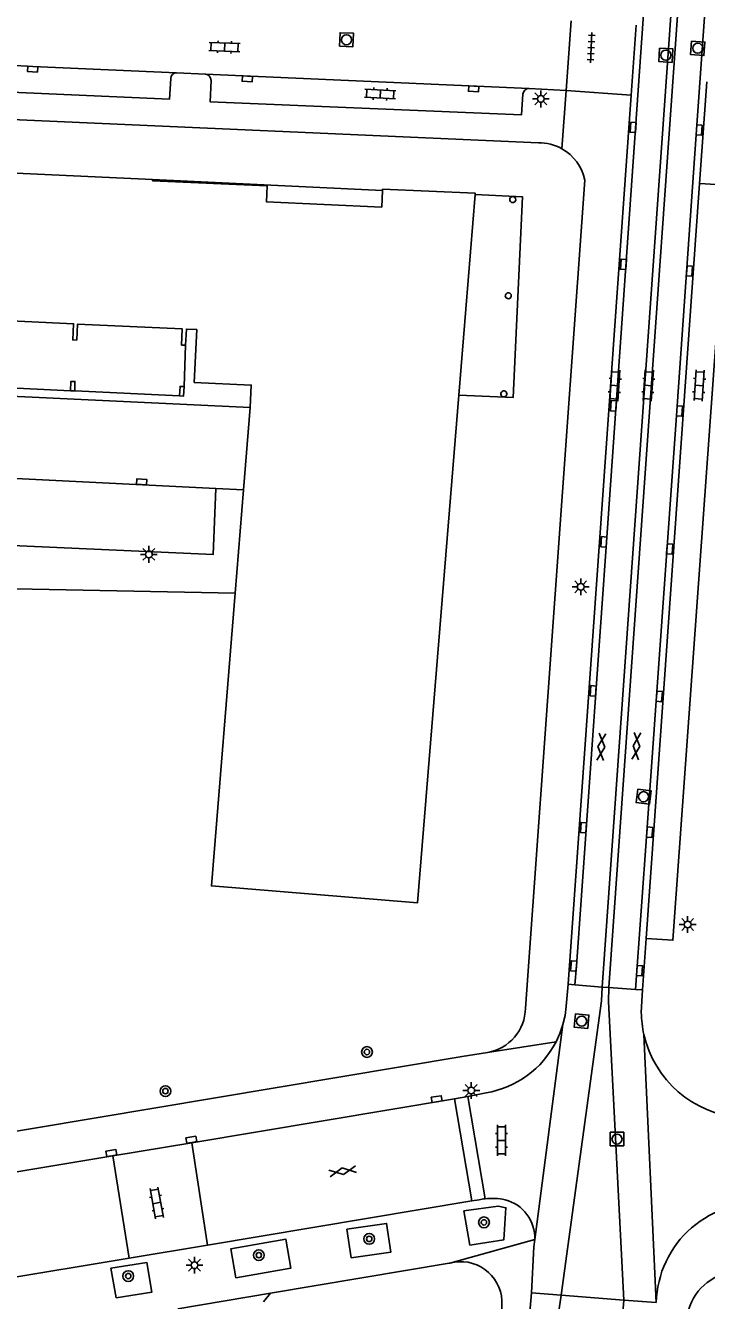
# Model space of a CAD drawing. Extents: x 132994 to 136000, y 393499 to 395512.
# Drawn here: x 133477.2 to 133527.8, y 395169.6 to 395264.3 of the extents above; entities that cross this region are included whole.
import ezdxf

# ---------------------------------------------------------------- set-up
doc = ezdxf.new("R2010")
doc.units = 0
for name, color, linetype in [('gg-bbg-hoofdgebouw', 7, 'Continuous'), ('gg-bbg-onder overbouw', 7, 'Continuous'), ('gg-bbg-pand overbouw', 7, 'Continuous'), ('gg-bbg-pilaar onder overbouw', 7, 'Continuous'), ('gg-knt-verharding', 7, 'Continuous'), ('gg-knt-verharding nz', 7, 'Continuous'), ('gt-grn-weggrens', 7, 'Continuous'), ('gt-symb-boom', 7, 'Continuous'), ('gt-symb-gesloten verharding', 7, 'Continuous'), ('gt-symb-klinker verharding', 7, 'Continuous'), ('gt-symb-kolk', 7, 'Continuous'), ('gt-symb-lichtmast', 7, 'Continuous'), ('gt-symb-rioolschacht', 7, 'Continuous'), ('gt-symb-tegel verharding', 7, 'Continuous')]:
    doc.layers.add(name, color=color, linetype=linetype)

# ---------------------------------------------------------------- blocks, each defined once
blk = doc.blocks.new('gt0-RS')
at = {"layer": 'gt-symb-rioolschacht'}
blk.add_lwpolyline([(-0.5, -0.5), (0.5, -0.5), (0.5, 0.5), (-0.5, 0.5)], close=True, dxfattribs=at)
blk.add_circle((0, 0), 0.375, dxfattribs=at)
blk = doc.blocks.new('gt0-KOLK')
at = {"layer": 'gt-symb-kolk'}
blk.add_lwpolyline([(0, 0), (0.375, 0), (0.375, 0.4), (-0.375, 0.4), (-0.375, 0), (0, 0)], dxfattribs=at)
blk = doc.blocks.new('gt0-KL1')
at = {"layer": 'gt-symb-klinker verharding'}
for p, q in [((-1.15, 0.3), (1.15, 0.3)), ((-1, -0.3), (-1, 0.3)), ((-0.5, 0.3), (-0.5, 0.45)), ((0, -0.3), (0, 0.3)), ((0.5, 0.3), (0.5, 0.45)), ((1, -0.3), (1, 0.3)), ((-1.15, -0.3), (1.15, -0.3)), ((-0.5, -0.45), (-0.5, -0.3)), ((0.5, -0.45), (0.5, -0.3))]:
    blk.add_line(p, q, dxfattribs=at)
blk = doc.blocks.new('gt0-TEG1')
at = {"layer": 'gt-symb-tegel verharding'}
for p, q in [((-1.125, 0), (1.125, 0)), ((-0.9, -0.25), (-0.9, 0.25)), ((-0.45, -0.25), (-0.45, 0.25)), ((0, -0.25), (0, 0.25)), ((0.45, -0.25), (0.45, 0.25)), ((0.9, -0.25), (0.9, 0.25))]:
    blk.add_line(p, q, dxfattribs=at)
blk = doc.blocks.new('gt0-LMAST')
at = {"layer": 'gt-symb-lichtmast'}
for p, q in [((-0.182, 0.173), (-0.447, 0.438)), ((-0.005, 0.246), (-0.005, 0.621)), ((0.172, 0.173), (0.437, 0.438)), ((-0.255, -0.004), (-0.63, -0.004)), ((-0.182, -0.181), (-0.447, -0.446)), ((-0.005, -0.254), (-0.005, -0.629)), ((0.437, -0.446), (0.172, -0.181)), ((0.245, -0.004), (0.62, -0.004))]:
    blk.add_line(p, q, dxfattribs=at)
blk.add_circle((-0.005, -0.004), 0.25, dxfattribs=at)
blk = doc.blocks.new('gt0-GESVH1')
at = {"layer": 'gt-symb-gesloten verharding'}
for p, q in [((-0.992, -0.261), (0.008, 0.239)), ((0.008, -0.261), (-0.992, 0.239)), ((0.008, 0.239), (1.008, -0.261)), ((1.008, 0.239), (0.008, -0.261))]:
    blk.add_line(p, q, dxfattribs=at)
blk = doc.blocks.new('gt0-BOOM')
at = {"layer": 'gt-symb-boom'}
for radius in [0.4, 0.2]:
    blk.add_circle((0, 0), radius, dxfattribs=at)

msp = doc.modelspace()

# ---------------------------------------------------------------- linework, layer by layer
at = {"layer": 'gg-bbg-hoofdgebouw'}
for p, q in [((133493.878, 395235.937), (133493.383, 395229.817)), ((133493.383, 395229.817), (133492.762, 395222.142))]:
    msp.add_line(p, q, dxfattribs=at)
for points in [[(133456.765, 395237.66), (133433.908, 395238.719), (133434.596, 395253.646), (133440.65, 395253.372), (133440.724, 395255.003), (133486.626, 395252.859)], [(133510.59, 395251.747), (133510.598, 395251.841), (133503.707, 395252.159), (133503.702, 395252.059)], [(133492.762, 395222.142), (133491.001, 395200.384), (133506.317, 395199.136), (133509.381, 395236.855)]]:
    msp.add_lwpolyline(points, dxfattribs=at)
at = {"layer": 'gg-bbg-onder overbouw'}
msp.add_line((133509.381, 395236.855), (133510.59, 395251.747), dxfattribs=at)
for points in [[(133486.626, 395252.859), (133486.622, 395252.779), (133495.138, 395252.387), (133495.084, 395251.218), (133503.644, 395250.817), (133503.702, 395252.059)], [(133456.795, 395238.289), (133457.03, 395243.265), (133464.6, 395242.908), (133464.543, 395241.711), (133464.842, 395241.697), (133464.899, 395242.893), (133472.678, 395242.526), (133472.622, 395241.329), (133472.921, 395241.315), (133472.977, 395242.512), (133480.757, 395242.144), (133480.7, 395240.948), (133481, 395240.933), (133481.056, 395242.13), (133488.835, 395241.763), (133488.779, 395240.566), (133489.078, 395240.552)], [(133489.078, 395240.552), (133489.135, 395241.749), (133489.913, 395241.712), (133489.727, 395237.792), (133493.956, 395237.593), (133493.878, 395235.937)]]:
    msp.add_lwpolyline(points, dxfattribs=at)
at = {"layer": 'gg-bbg-pand overbouw'}
for p, q in [((133486.626, 395252.859), (133503.702, 395252.059)), ((133456.765, 395237.66), (133493.878, 395235.937))]:
    msp.add_line(p, q, dxfattribs=at)
msp.add_lwpolyline([(133509.381, 395236.855), (133513.402, 395236.668), (133514.097, 395251.584), (133510.59, 395251.747)], dxfattribs=at)
at = {"layer": 'gg-bbg-pilaar onder overbouw'}
for points in [[(133480.541, 395237.178), (133480.558, 395237.868), (133480.858, 395237.86), (133480.844, 395237.16)], [(133488.636, 395236.79), (133488.671, 395237.494), (133488.971, 395237.479)]]:
    msp.add_lwpolyline(points, dxfattribs=at)
for centre, radius, start, end in [((133513.377, 395251.37), 0.225, 43.74559, 310.63479), ((133513.379, 395251.369), 0.223, 310.15601, 44.22437), ((133513.05, 395244.232), 0.224, 6.77016, 290.8038), ((133513.047, 395244.233), 0.227, 291.35815, 6.2158), ((133512.714, 395236.936), 0.226, 19.05425, 267.20595), ((133512.714, 395236.936), 0.226, 267.20936, 319.18782), ((133512.721, 395236.935), 0.22, 318.11129, 19.96454)]:
    msp.add_arc(centre, radius, start, end, dxfattribs=at)
at = {"layer": 'gg-knt-verharding'}
for p, q in [((133520.017, 395192.872), (133525.415, 395269.294)), ((133520.527, 395192.83), (133525.916, 395269.269)), ((133517.339, 395259.475), (133517.708, 395264.663)), ((133522.539, 395264.319), (133522.171, 395259.131)), ((133488.392, 395260.788), (133490.555, 395260.681)), ((133527.259, 395252.58), (133527.786, 395260.127)), ((133514.596, 395259.621), (133517.339, 395259.475)), ((133437.391, 395259.03), (133515.283, 395255.596)), ((133522.171, 395259.131), (133517.489, 395193.088)), ((133518.726, 395252.811), (133514.32, 395191.315)), ((133493.383, 395229.817), (133491.328, 395229.914)), ((133523.016, 395192.658), (133523.281, 395196.484)), ((133517.994, 395193.039), (133517.489, 395193.088)), ((133520.017, 395192.872), (133517.994, 395193.039)), ((133520.527, 395192.83), (133520.017, 395192.872)), ((133522.504, 395192.68), (133520.527, 395192.83)), ((133523.016, 395192.658), (133522.504, 395192.68)), ((133522.926, 395190.979), (133523.016, 395192.658)), ((133509.065, 395184.557), (133489.538, 395181.307)), ((133510.047, 395184.75), (133509.065, 395184.557)), ((133509.065, 395184.557), (133510.343, 395176.98)), ((133511.41, 395185.018), (133510.047, 395184.75)), ((133511.33, 395177.143), (133510.047, 395184.75)), ((133483.68, 395180.329), (133489.538, 395181.307)), ((133490.708, 395173.709), (133489.538, 395181.307)), ((133440.694, 395173.147), (133483.68, 395180.329)), ((133483.68, 395180.329), (133484.899, 395172.74)), ((133490.708, 395173.709), (133510.343, 395176.98)), ((133510.343, 395176.98), (133510.881, 395177.065)), ((133514.939, 395173.563), (133515.011, 395174.114)), ((133490.708, 395173.709), (133484.899, 395172.74)), ((133514.939, 395173.563), (133514.763, 395170.153)), ((133484.899, 395172.74), (133442.693, 395165.731)), ((133514.763, 395170.153), (133514.634, 395168.447)), ((133516.966, 395169.973), (133514.763, 395170.153)), ((133488.515, 395168.961), (133495.383, 395170.125)), ((133494.856, 395169.475), (133495.383, 395170.125)), ((133521.631, 395169.613), (133516.966, 395169.973)), ((133524.038, 395169.426), (133521.631, 395169.613))]:
    msp.add_line(p, q, dxfattribs=at)
for points in [[(133517.994, 395193.039), (133518.104, 395194.427), (133520.353, 395225.932), (133523.395, 395269.396)], [(133522.504, 395192.68), (133523.35, 395204.39), (133525.571, 395235.675), (133527.018, 395256.552), (133527.917, 395269.168)], [(133461.61, 395261.965), (133461.531, 395259.987), (133487.882, 395258.83), (133487.971, 395260.367)], [(133490.969, 395260.221), (133490.898, 395258.646), (133514.027, 395257.659), (133514.135, 395259.196)], [(133523.281, 395196.484), (133525.274, 395196.349), (133529.305, 395252.455), (133527.259, 395252.58)], [(133491.328, 395229.914), (133491.125, 395224.997), (133467.322, 395226.08)], [(133475.069, 395217.914), (133475.158, 395222.487), (133492.762, 395222.142)], [(133517.489, 395193.088), (133517.356, 395191.452), (133517.264, 395190.766), (133517.105, 395190.089)], [(133517.105, 395190.089), (133516.881, 395189.431), (133516.594, 395188.798)], [(133463.944, 395180.071), (133509.62, 395187.719), (133511.5, 395188.01)], [(133509.738, 395176.236), (133510.201, 395173.7), (133512.725, 395174.098), (133512.868, 395176.477), (133512.294, 395176.603), (133509.738, 395176.236)], [(133501.059, 395174.896), (133501.387, 395172.757), (133504.336, 395173.177), (133504.008, 395175.315), (133501.059, 395174.896)], [(133492.806, 395171.266), (133496.896, 395171.981), (133496.529, 395174.132), (133492.438, 395173.417), (133492.806, 395171.266)], [(133483.923, 395169.779), (133486.583, 395170.211), (133486.194, 395172.419), (133483.534, 395171.987), (133483.923, 395169.779)], [(133495.383, 395170.125), (133508.661, 395172.354), (133508.711, 395172.368)], [(133512.577, 395169.586), (133512.578, 395168.667), (133512.637, 395168.664)]]:
    msp.add_lwpolyline(points, dxfattribs=at)
for centre, radius, start, end in [((133488.394, 395260.365), 0.423, 90.32189, 179.67811), ((133490.513, 395260.227), 0.456, 359.24597, 84.72846), ((133514.587, 395259.168), 0.453, 88.89422, 176.45225), ((133515.339, 395252.144), 3.453, 60.64107, 90.93215), ((133515.337, 395252.143), 3.454, 11.14428, 60.61316), ((133510.943, 395191.341), 3.377, 279.494, 359.56089), ((133530.859, 395191.099), 7.934, 180.86855, 192.75884), ((133530.886, 395191.102), 7.961, 192.73172, 265.49453), ((133510.25, 395192.054), 7.131, 279.36443, 332.83214), ((133511.868, 395172.717), 4.459, 96.92572, 102.78436), ((133511.861, 395172.747), 4.428, 77.61733, 96.89329), ((133512.065, 395174.22), 2.948, 357.93372, 75.34602), ((133531.635, 395169.237), 7.599, 83.18957, 178.57808), ((133509.507, 395169.397), 3.076, 3.52254, 104.99937), ((133530.171, 395167.828), 3.883, 89.75898, 164.53967)]:
    msp.add_arc(centre, radius, start, end, dxfattribs=at)
at = {"layer": 'gg-knt-verharding nz'}
for p, q in [((133490.555, 395260.681), (133514.596, 395259.621)), ((133527.259, 395252.58), (133523.281, 395196.484)), ((133489.078, 395240.552), (133488.971, 395237.479)), ((133480.541, 395237.178), (133472.747, 395237.53)), ((133480.844, 395237.16), (133480.541, 395237.178)), ((133488.636, 395236.79), (133480.844, 395237.16)), ((133520.017, 395192.872), (133519.968, 395191.849)), ((133520.527, 395192.83), (133520.496, 395191.803)), ((133519.968, 395191.849), (133516.966, 395169.973)), ((133520.496, 395191.803), (133521.631, 395169.613)), ((133515.011, 395174.114), (133517.105, 395190.089)), ((133523.121, 395189.347), (133524.038, 395169.426)), ((133516.966, 395169.973), (133516.411, 395165.986)), ((133521.631, 395169.613), (133520.796, 395159.493))]:
    msp.add_line(p, q, dxfattribs=at)
for points in [[(133475.97, 395261.365), (133477.725, 395261.268), (133488.392, 395260.788)], [(133488.971, 395237.479), (133488.932, 395236.771), (133488.636, 395236.79)], [(133436.814, 395232.466), (133441.358, 395232.379), (133456.608, 395231.65), (133491.328, 395229.914)]]:
    msp.add_lwpolyline(points, dxfattribs=at)
at = {"layer": 'gt-grn-weggrens'}
for p, q in [((133517.339, 395259.475), (133517.032, 395255.153)), ((133517.339, 395259.475), (133522.171, 395259.131)), ((133511.5, 395188.01), (133516.594, 395188.798)), ((133508.711, 395172.368), (133515.011, 395174.114))]:
    msp.add_line(p, q, dxfattribs=at)

# ---------------------------------------------------------------- block references
at = {"layer": 'gt-symb-boom'}
for p in [(133502.552, 395188.046), (133511.242, 395175.39), (133502.718, 395174.165), (133494.519, 395172.953), (133484.821, 395171.4)]:
    msp.add_blockref('gt0-BOOM', p, dxfattribs=at)
at = {"layer": 'gt-symb-boom', "rotation": -0.5729386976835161}
msp.add_blockref('gt0-BOOM', (133487.582, 395185.139), dxfattribs=at)
at = {"layer": 'gt-symb-gesloten verharding'}
for p, rotation in [((133519.947, 395210.703), 85.17923392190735), ((133522.551, 395210.768), 85.1792339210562), ((133500.746, 395179.199), 9.44347491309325)]:
    msp.add_blockref('gt0-GESVH1', p, dxfattribs=dict(at, rotation=rotation))
at = {"layer": 'gt-symb-klinker verharding'}
for p, rotation in [((133491.97, 395262.707), -2.4074138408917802), ((133503.536, 395259.217), -3.036868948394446), ((133520.963, 395237.566), 85.92663550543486), ((133523.445, 395237.566), 85.9266355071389), ((133527.225, 395237.566), 85.9266355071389), ((133512.548, 395181.482), -90.00000000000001), ((133486.939, 395176.829), 100.30997039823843)]:
    msp.add_blockref('gt0-KL1', p, dxfattribs=dict(at, rotation=rotation))
at = {"layer": 'gt-symb-kolk'}
for p, rotation in [((133477.725, 395261.268), 176.84560781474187), ((133493.67, 395260.545), 177.47809204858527), ((133510.484, 395259.8), 177.47809205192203), ((133522.515, 395256.722), 86.0449623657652), ((133527.018, 395256.552), -93.89789623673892), ((133521.799, 395246.549), 85.98782884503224), ((133526.299, 395246.078), -94.01217115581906), ((133521.061, 395236.038), 85.98782884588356), ((133525.571, 395235.675), -94.07336449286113), ((133485.811, 395230.198), -2.9224726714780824), ((133520.353, 395225.932), 85.98782884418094), ((133524.837, 395225.427), -94.0121711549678), ((133519.558, 395214.863), 85.86946137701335), ((133524.068, 395214.473), -94.07336449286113), ((133518.834, 395204.705), 85.9266355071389), ((133523.35, 395204.39), -94.18770451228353), ((133518.104, 395194.427), 85.9266355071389), ((133522.599, 395194.096), -93.84074707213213), ((133507.756, 395184.348), 9.094804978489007), ((133489.534, 395181.334), 9.556527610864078), ((133483.598, 395180.336), 9.443474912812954)]:
    msp.add_blockref('gt0-KOLK', p, dxfattribs=dict(at, rotation=rotation))
at = {"layer": 'gt-symb-lichtmast'}
for p in [(133515.472, 395258.855), (133486.359, 395225.02), (133518.433, 395222.607), (133526.377, 395197.524), (133510.303, 395185.192), (133489.75, 395172.21)]:
    msp.add_blockref('gt0-LMAST', p, dxfattribs=at)
at = {"layer": 'gt-symb-rioolschacht'}
for p, rotation in [((133501.035, 395263.25), -2.693611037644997), ((133527.119, 395262.614), -94.75888567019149), ((133524.751, 395262.1), -93.61207498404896), ((133523.101, 395207.014), -96.66296362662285), ((133518.497, 395190.34), 84.43197594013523)]:
    msp.add_blockref('gt0-RS', p, dxfattribs=dict(at, rotation=rotation))
msp.add_blockref('gt0-RS', (133521.124, 395181.58), dxfattribs=at)
at = {"layer": 'gt-symb-tegel verharding', "rotation": 87.1919469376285}
msp.add_blockref('gt0-TEG1', (133519.206, 395262.666), dxfattribs=at)

doc.saveas('drawing.dxf')
